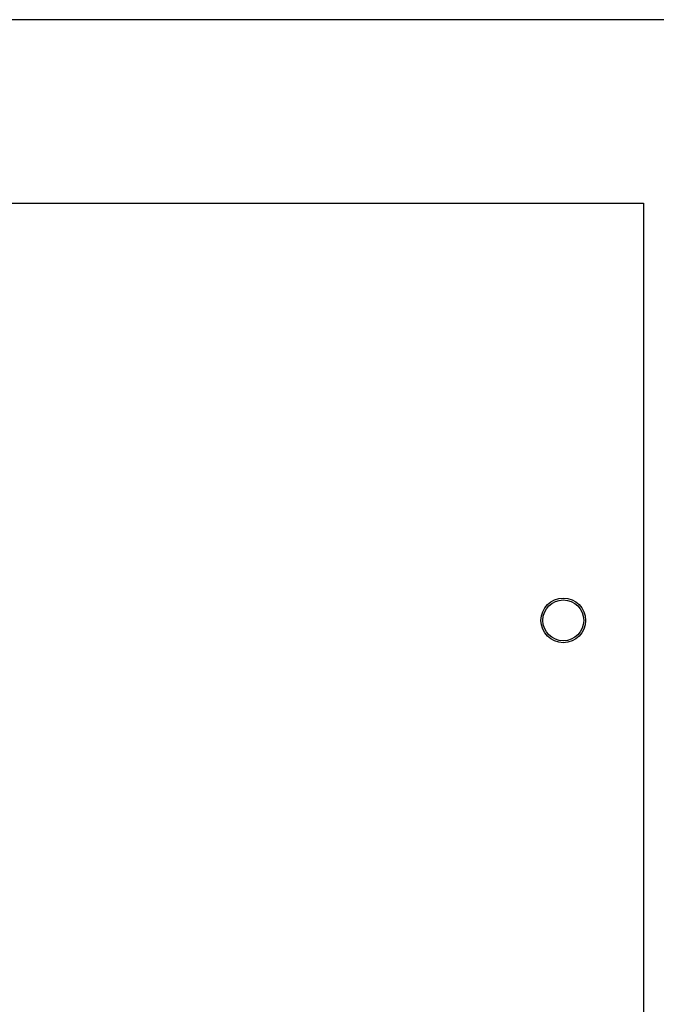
# Model space of a CAD drawing. Header units: inches. Extents: x 24 to 1128, y -74 to 748.
# Tile 515 of 557: x 625 to 653, y 565 to 608. Entities that reach past the tile are written whole.
import ezdxf

# ---------------------------------------------------------------- set-up
doc = ezdxf.new("R2010")
doc.units = ezdxf.units.IN
doc.header["$LTSCALE"] = 32
doc.header["$MEASUREMENT"] = 0
doc.layers.add('Visible (ANSI)', color=7, linetype='Continuous', lineweight=30)

msp = doc.modelspace()

# ---------------------------------------------------------------- linework, layer by layer
at = {"layer": 'Visible (ANSI)'}
for p, q in [((710.53905, 607.71141), (537.60055, 607.71141)), ((608.53905, 599.71141), (652.53905, 599.71141)), ((652.53905, 599.71141), (652.53905, 562.35132))]:
    msp.add_line(p, q, dxfattribs=at)
for radius in [0.975, 0.89]:
    msp.add_circle((649.03905, 581.52391), radius, dxfattribs=at)

doc.saveas('drawing.dxf')
